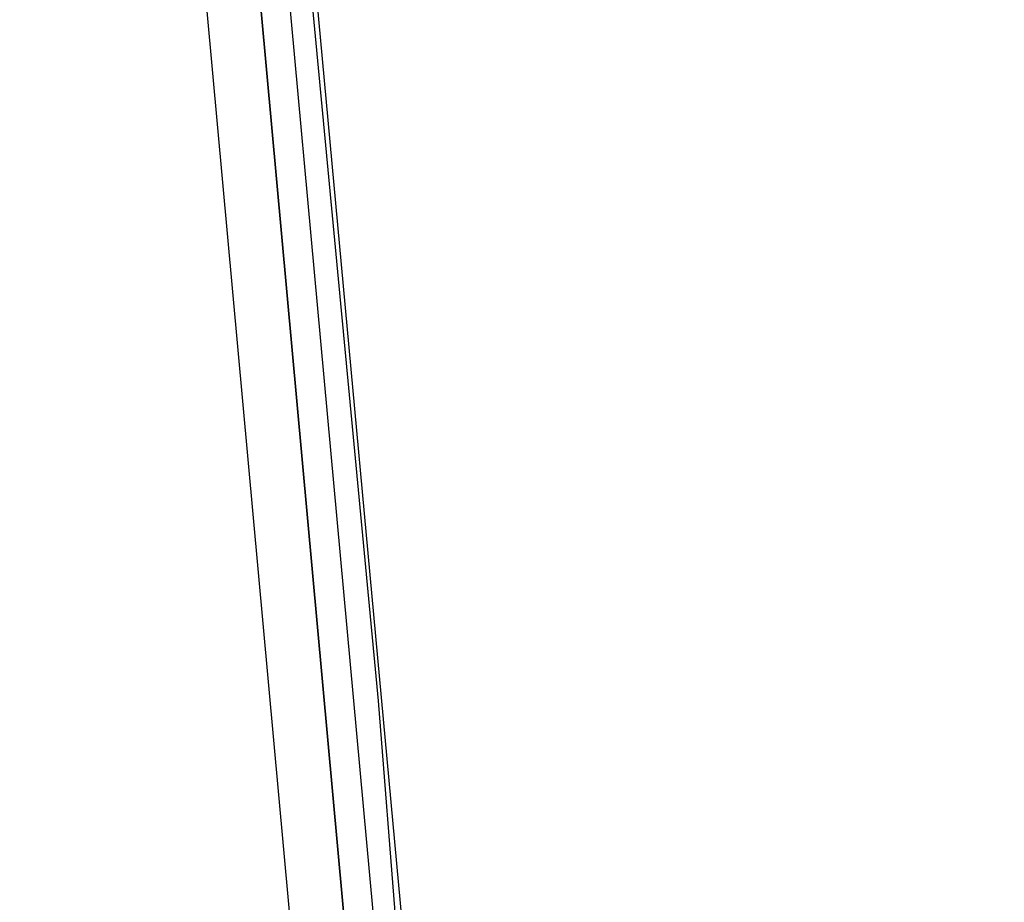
# Model space of a CAD drawing. Header units: feet. Extents: x -79 to 198, y -22 to 181.
# Tile 885 of 982: x 137.369 to 137.856, y 123.051 to 123.488. Entities that reach past the tile are written whole.
import ezdxf

# ---------------------------------------------------------------- set-up
doc = ezdxf.new("R2010")
doc.units = ezdxf.units.FT
doc.layers.add('A-LINEA', color=7, linetype='CONTINUOUS')

msp = doc.modelspace()

# ---------------------------------------------------------------- linework, layer by layer
at = {"layer": 'A-LINEA'}
for points in [[(138.3067, 108.7111), (138.2133, 112.1778), (138.0667, 115.6578), (137.8533, 119.1244), (137.6, 122.5911), (137.28, 126.0578), (136.9067, 129.5244), (136.48, 132.9778), (136, 136.4178), (135.4667, 139.8578), (134.88, 143.2844)], [(138.3067, 108.7111), (138.2133, 112.1778), (138.0667, 115.6578), (137.8533, 119.1244), (137.6, 122.5911), (137.28, 126.0578), (136.9067, 129.5244), (136.48, 132.9778), (136, 136.4178), (135.4667, 139.8578), (134.88, 143.2844)], [(138.3467, 106.2578), (138.2933, 109.6444), (138.1733, 113.0311), (138.0267, 116.4044), (137.8133, 119.7778), (137.5467, 123.1511), (137.2267, 126.5244), (136.8667, 129.8844), (136.4533, 133.2444), (135.9733, 136.5911), (135.4533, 139.9378), (134.88, 143.2711)], [(138.3467, 106.2578), (138.2933, 109.6444), (138.1733, 113.0311), (138.0267, 116.4044), (137.8133, 119.7778), (137.5467, 123.1511), (137.2267, 126.5244), (136.8667, 129.8844), (136.4533, 133.2444), (135.9733, 136.5911), (135.4533, 139.9378), (134.88, 143.2711)], [(137.1733, 126.7911), (137.1867, 126.7911), (137.5467, 122.8578), (137.5333, 122.8578), (137.52, 122.8578), (137.16, 126.7911), (137.1733, 126.7911)], [(137.1733, 126.7911), (137.1867, 126.7911), (137.5467, 122.8578), (137.5333, 122.8578), (137.52, 122.8578), (137.16, 126.7911), (137.1733, 126.7911)], [(137.2, 126.7911), (137.56, 122.8711), (137.56, 122.8578), (137.5467, 122.8578), (137.1867, 126.7911), (137.2, 126.7911)], [(137.2, 126.7911), (137.56, 122.8711), (137.56, 122.8578), (137.5467, 122.8578), (137.1867, 126.7911), (137.2, 126.7911)]]:
    msp.add_lwpolyline(points, dxfattribs=at)

doc.saveas('drawing.dxf')
